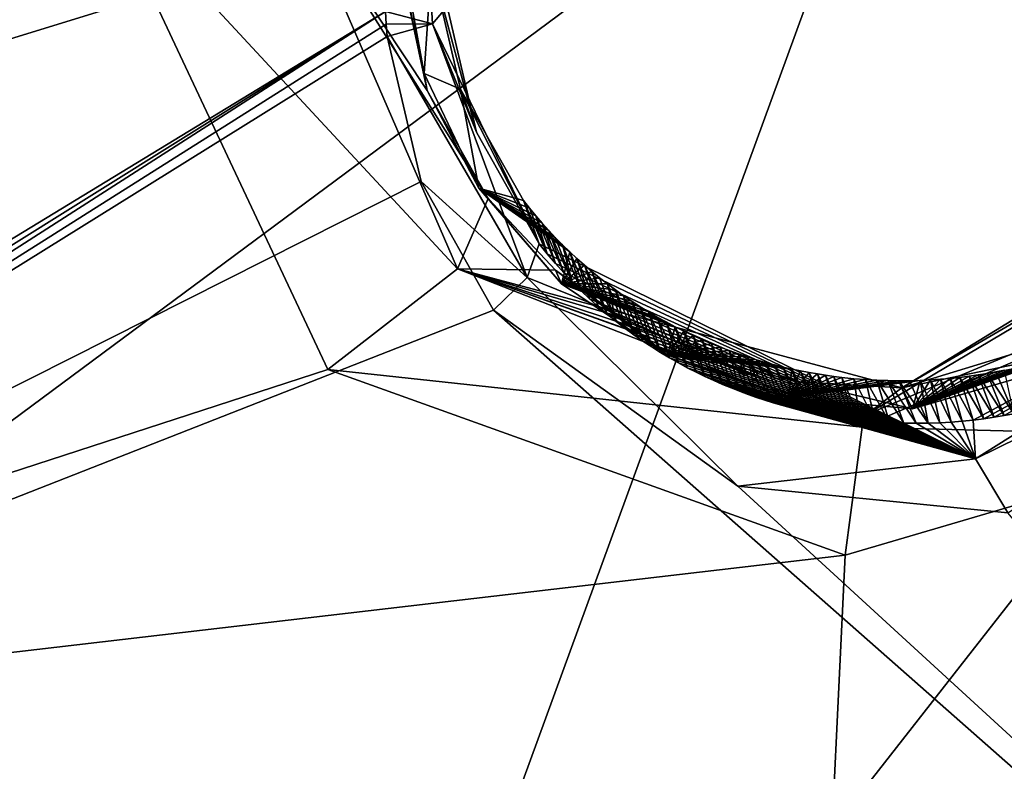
# Model space of a CAD drawing. Header units: millimetres. Extents: x -147 to 294, y -82 to 275.
# Tile 360 of 609: x 252.67 to 256.61, y 183.65 to 186.66. Entities that reach past the tile are written whole.
import ezdxf

# ---------------------------------------------------------------- set-up
doc = ezdxf.new("R2010")
doc.units = ezdxf.units.MM
doc.header["$LTSCALE"] = 67.506716
for name, color, linetype in [('1949', 7, 'CONTINUOUS'), ('2826', 7, 'CONTINUOUS'), ('3057', 7, 'CONTINUOUS'), ('3608', 7, 'CONTINUOUS'), ('3612', 7, 'CONTINUOUS'), ('3613', 7, 'CONTINUOUS'), ('3614', 7, 'CONTINUOUS'), ('3617', 7, 'CONTINUOUS'), ('3618', 7, 'CONTINUOUS'), ('3619', 7, 'CONTINUOUS'), ('3620', 7, 'CONTINUOUS'), ('3625', 7, 'CONTINUOUS'), ('3626', 7, 'CONTINUOUS'), ('751', 7, 'CONTINUOUS'), ('754', 7, 'CONTINUOUS'), ('807', 7, 'CONTINUOUS')]:
    doc.layers.add(name, color=color, linetype=linetype)

msp = doc.modelspace()

# ---------------------------------------------------------------- linework, layer by layer
at = {"layer": '1949', "linetype": 'CONTINUOUS'}
for points in [[(245.7502, 188.3189, -20.0148), (252.9831, 187.4773, -21.6024), (246.2282, 186.0405, -20.7849), (245.7502, 188.3189, -20.0148)], [(246.2282, 186.0405, -20.7849), (252.9831, 187.4773, -21.6024), (247.9222, 185.5686, -21.2268), (246.2282, 186.0405, -20.7849)], [(247.9222, 185.5686, -21.2268), (252.9831, 187.4773, -21.6024), (249.0176, 184.2631, -21.8386), (247.9222, 185.5686, -21.2268)], [(249.0176, 184.2631, -21.8386), (252.9831, 187.4773, -21.6024), (249.1009, 184.0321, -21.9277), (249.0176, 184.2631, -21.8386)], [(249.1009, 184.0321, -21.9277), (252.9831, 187.4773, -21.6024), (249.1638, 183.794, -22.0155), (249.1009, 184.0321, -21.9277)], [(249.1638, 183.794, -22.0155), (252.9831, 187.4773, -21.6024), (249.1715, 183.7578, -22.0285), (249.1638, 183.794, -22.0155)], [(249.1715, 183.7578, -22.0285), (252.9831, 187.4773, -21.6024), (249.1787, 183.7214, -22.0415), (249.1715, 183.7578, -22.0285)], [(249.1787, 183.7214, -22.0415), (252.9831, 187.4773, -21.6024), (252.9802, 187.3451, -21.6434), (249.1787, 183.7214, -22.0415)], [(252.9833, 187.2128, -21.6857), (249.1787, 183.7214, -22.0415), (252.9802, 187.3451, -21.6434), (252.9833, 187.2128, -21.6857)], [(253.9011, 185.2579, -22.5014), (249.1787, 183.7214, -22.0415), (252.9833, 187.2128, -21.6857), (253.9011, 185.2579, -22.5014)], [(261.3815, 185.9253, -24.0055), (255.8713, 182.4011, -23.8876), (258.771, 186.208, -23.281), (261.3815, 185.9253, -24.0055)], [(258.771, 186.208, -23.281), (255.8713, 182.4011, -23.8876), (257.5805, 184.9874, -23.4077), (258.771, 186.208, -23.281)], [(255.8713, 182.4011, -23.8876), (261.3815, 185.9253, -24.0055), (262.0444, 183.2733, -25.0806), (255.8713, 182.4011, -23.8876)], [(255.9725, 184.5147, -23.1982), (249.1787, 183.7214, -22.0415), (253.9011, 185.2579, -22.5014), (255.9725, 184.5147, -23.1982)], [(257.5805, 184.9874, -23.4077), (255.8713, 182.4011, -23.8876), (255.9725, 184.5147, -23.1982), (257.5805, 184.9874, -23.4077)], [(255.8713, 182.4011, -23.8876), (249.1787, 183.7214, -22.0415), (255.9725, 184.5147, -23.1982), (255.8713, 182.4011, -23.8876)]]:
    msp.add_3dface(points, dxfattribs=at)
at = {"layer": '2826', "linetype": 'CONTINUOUS'}
for points in [[(254.1326, 186.6917, -19.6291), (245.9897, 187.6749, -17.8169), (248.6009, 183.3247, -19.6073), (254.1326, 186.6917, -19.6291)], [(248.6295, 183.2515, -19.6358), (254.1326, 186.6917, -19.6291), (248.6009, 183.3247, -19.6073), (248.6295, 183.2515, -19.6358)], [(248.6554, 183.1772, -19.6641), (254.1326, 186.6917, -19.6291), (248.6295, 183.2515, -19.6358), (248.6554, 183.1772, -19.6641)], [(254.1326, 186.6917, -19.6291), (248.6554, 183.1772, -19.6641), (254.1352, 186.6413, -19.6455), (254.1326, 186.6917, -19.6291)], [(254.1352, 186.6413, -19.6455), (248.6554, 183.1772, -19.6641), (254.1391, 186.591, -19.6622), (254.1352, 186.6413, -19.6455)], [(254.1391, 186.591, -19.6622), (248.6554, 183.1772, -19.6641), (254.2742, 186.0111, -19.8743), (254.1391, 186.591, -19.6622)], [(254.2742, 186.0111, -19.8743), (248.6554, 183.1772, -19.6641), (254.5645, 185.4962, -20.1), (254.2742, 186.0111, -19.8743)], [(248.6554, 183.1772, -19.6641), (259.9856, 180.7178, -22.9592), (254.5645, 185.4962, -20.1), (248.6554, 183.1772, -19.6641)], [(254.5645, 185.4962, -20.1), (259.9856, 180.7178, -22.9592), (255.5427, 184.7906, -20.5384), (254.5645, 185.4962, -20.1)], [(255.5427, 184.7906, -20.5384), (259.9856, 180.7178, -22.9592), (256.6232, 184.6845, -20.8118), (255.5427, 184.7906, -20.5384)]]:
    msp.add_3dface(points, dxfattribs=at)
at = {"layer": '3057', "linetype": 'CONTINUOUS'}
msp.add_3dface([(249.1787, 183.7214, -22.0415), (255.8713, 182.4011, -23.8876), (249.204, 183.5645, -22.0964), (249.1787, 183.7214, -22.0415)], dxfattribs=at)
at = {"layer": '3608', "linetype": 'CONTINUOUS'}
for points in [[(254.3142, 186.7333, -19.7357), (254.1326, 186.6917, -19.6291), (254.3203, 186.6418, -19.7662), (254.3142, 186.7333, -19.7357)], [(254.3785, 186.7121, -19.9611), (254.3142, 186.7333, -19.7357), (254.3203, 186.6418, -19.7662), (254.3785, 186.7121, -19.9611)], [(254.1326, 186.6917, -19.6291), (254.1352, 186.6413, -19.6455), (254.3203, 186.6418, -19.7662), (254.1326, 186.6917, -19.6291)], [(254.1352, 186.6413, -19.6455), (254.1391, 186.591, -19.6622), (254.3203, 186.6418, -19.7662), (254.1352, 186.6413, -19.6455)]]:
    msp.add_3dface(points, dxfattribs=at)
at = {"layer": '3612', "linetype": 'CONTINUOUS'}
for points in [[(256.4941, 184.9002, -20.8085), (258.2027, 185.975, -20.856), (256.4845, 185.0559, -21.0045), (256.4941, 184.9002, -20.8085)], [(256.4845, 185.0559, -21.0045), (258.2027, 185.975, -20.856), (256.527, 185.0611, -21.013), (256.4845, 185.0559, -21.0045)], [(258.4107, 185.8444, -20.8377), (258.2027, 185.975, -20.856), (256.4941, 184.9002, -20.8085), (258.4107, 185.8444, -20.8377)], [(256.527, 185.0611, -21.013), (258.2027, 185.975, -20.856), (256.5684, 185.067, -21.021), (256.527, 185.0611, -21.013)], [(256.5684, 185.067, -21.021), (258.2027, 185.975, -20.856), (256.6088, 185.0735, -21.0285), (256.5684, 185.067, -21.021)], [(256.6088, 185.0735, -21.0285), (258.2027, 185.975, -20.856), (256.6482, 185.0807, -21.0356), (256.6088, 185.0735, -21.0285)], [(256.6232, 184.6845, -20.8118), (258.4107, 185.8444, -20.8377), (256.4941, 184.9002, -20.8085), (256.6232, 184.6845, -20.8118)], [(254.6996, 185.627, -20.1553), (256.4941, 184.9002, -20.8085), (254.7472, 185.762, -20.3583), (254.6996, 185.627, -20.1553)], [(254.7472, 185.762, -20.3583), (256.4941, 184.9002, -20.8085), (254.7795, 185.7214, -20.3792), (254.7472, 185.762, -20.3583)], [(254.7795, 185.7214, -20.3792), (256.4941, 184.9002, -20.8085), (254.8124, 185.6824, -20.3998), (254.7795, 185.7214, -20.3792)], [(254.8124, 185.6824, -20.3998), (256.4941, 184.9002, -20.8085), (254.8459, 185.6449, -20.4199), (254.8124, 185.6824, -20.3998)], [(254.8459, 185.6449, -20.4199), (256.4941, 184.9002, -20.8085), (254.8799, 185.609, -20.4398), (254.8459, 185.6449, -20.4199)], [(254.5645, 185.4962, -20.1), (255.5427, 184.7906, -20.5384), (254.6996, 185.627, -20.1553), (254.5645, 185.4962, -20.1)], [(254.6996, 185.627, -20.1553), (255.5427, 184.7906, -20.5384), (256.4941, 184.9002, -20.8085), (254.6996, 185.627, -20.1553)], [(254.8799, 185.609, -20.4398), (256.4941, 184.9002, -20.8085), (254.9143, 185.5745, -20.4592), (254.8799, 185.609, -20.4398)], [(254.9143, 185.5745, -20.4592), (256.4941, 184.9002, -20.8085), (254.9491, 185.5414, -20.4783), (254.9143, 185.5745, -20.4592)], [(254.9491, 185.5414, -20.4783), (256.4941, 184.9002, -20.8085), (254.9842, 185.5098, -20.4969), (254.9491, 185.5414, -20.4783)], [(254.9842, 185.5098, -20.4969), (256.4941, 184.9002, -20.8085), (255.0194, 185.4796, -20.5152), (254.9842, 185.5098, -20.4969)], [(255.0194, 185.4796, -20.5152), (256.4941, 184.9002, -20.8085), (255.0549, 185.4508, -20.5331), (255.0194, 185.4796, -20.5152)], [(255.0549, 185.4508, -20.5331), (256.4941, 184.9002, -20.8085), (255.0905, 185.4233, -20.5505), (255.0549, 185.4508, -20.5331)], [(255.0905, 185.4233, -20.5505), (256.4941, 184.9002, -20.8085), (255.1262, 185.3971, -20.5676), (255.0905, 185.4233, -20.5505)], [(255.1262, 185.3971, -20.5676), (256.4941, 184.9002, -20.8085), (255.1619, 185.3722, -20.5843), (255.1262, 185.3971, -20.5676)], [(255.1619, 185.3722, -20.5843), (256.4941, 184.9002, -20.8085), (255.1977, 185.3485, -20.6006), (255.1619, 185.3722, -20.5843)], [(255.1977, 185.3485, -20.6006), (256.4941, 184.9002, -20.8085), (255.2335, 185.3259, -20.6165), (255.1977, 185.3485, -20.6006)], [(255.2335, 185.3259, -20.6165), (256.4941, 184.9002, -20.8085), (255.2692, 185.3046, -20.632), (255.2335, 185.3259, -20.6165)], [(255.2692, 185.3046, -20.632), (256.4941, 184.9002, -20.8085), (255.3048, 185.2844, -20.6471), (255.2692, 185.3046, -20.632)], [(255.3048, 185.2844, -20.6471), (256.4941, 184.9002, -20.8085), (255.3402, 185.2653, -20.6618), (255.3048, 185.2844, -20.6471)], [(255.3402, 185.2653, -20.6618), (256.4941, 184.9002, -20.8085), (255.3755, 185.2472, -20.6761), (255.3402, 185.2653, -20.6618)], [(255.3755, 185.2472, -20.6761), (256.4941, 184.9002, -20.8085), (255.4107, 185.2301, -20.6901), (255.3755, 185.2472, -20.6761)], [(255.4107, 185.2301, -20.6901), (256.4941, 184.9002, -20.8085), (255.4458, 185.2139, -20.7038), (255.4107, 185.2301, -20.6901)], [(255.4458, 185.2139, -20.7038), (256.4941, 184.9002, -20.8085), (255.4806, 185.1987, -20.7171), (255.4458, 185.2139, -20.7038)], [(255.4806, 185.1987, -20.7171), (256.4941, 184.9002, -20.8085), (255.5152, 185.1844, -20.73), (255.4806, 185.1987, -20.7171)], [(255.5152, 185.1844, -20.73), (256.4941, 184.9002, -20.8085), (255.5495, 185.171, -20.7426), (255.5152, 185.1844, -20.73)], [(255.5495, 185.171, -20.7426), (256.4941, 184.9002, -20.8085), (255.5836, 185.1584, -20.7549), (255.5495, 185.171, -20.7426)], [(255.5836, 185.1584, -20.7549), (256.4941, 184.9002, -20.8085), (255.6174, 185.1466, -20.7669), (255.5836, 185.1584, -20.7549)], [(255.6174, 185.1466, -20.7669), (256.4941, 184.9002, -20.8085), (255.6511, 185.1355, -20.7785), (255.6174, 185.1466, -20.7669)], [(255.6511, 185.1355, -20.7785), (256.4941, 184.9002, -20.8085), (255.6845, 185.1252, -20.7899), (255.6511, 185.1355, -20.7785)], [(255.6845, 185.1252, -20.7899), (256.4941, 184.9002, -20.8085), (255.7176, 185.1157, -20.801), (255.6845, 185.1252, -20.7899)], [(255.7176, 185.1157, -20.801), (256.4941, 184.9002, -20.8085), (255.7504, 185.1068, -20.8117), (255.7176, 185.1157, -20.801)], [(255.7504, 185.1068, -20.8117), (256.4941, 184.9002, -20.8085), (255.7829, 185.0987, -20.8222), (255.7504, 185.1068, -20.8117)], [(255.7829, 185.0987, -20.8222), (256.4941, 184.9002, -20.8085), (255.8151, 185.0911, -20.8324), (255.7829, 185.0987, -20.8222)], [(255.8151, 185.0911, -20.8324), (256.4941, 184.9002, -20.8085), (255.847, 185.0843, -20.8423), (255.8151, 185.0911, -20.8324)], [(255.847, 185.0843, -20.8423), (256.4941, 184.9002, -20.8085), (255.8788, 185.078, -20.8519), (255.847, 185.0843, -20.8423)], [(255.8788, 185.078, -20.8519), (256.4941, 184.9002, -20.8085), (255.9102, 185.0723, -20.8613), (255.8788, 185.078, -20.8519)], [(255.9102, 185.0723, -20.8613), (256.4941, 184.9002, -20.8085), (255.9413, 185.0672, -20.8705), (255.9102, 185.0723, -20.8613)], [(255.9413, 185.0672, -20.8705), (256.4941, 184.9002, -20.8085), (255.9721, 185.0626, -20.8794), (255.9413, 185.0672, -20.8705)], [(255.9721, 185.0626, -20.8794), (256.4941, 184.9002, -20.8085), (256.0026, 185.0586, -20.888), (255.9721, 185.0626, -20.8794)], [(256.0026, 185.0586, -20.888), (256.4941, 184.9002, -20.8085), (256.0328, 185.055, -20.8964), (256.0026, 185.0586, -20.888)], [(256.0328, 185.055, -20.8964), (256.4941, 184.9002, -20.8085), (256.0923, 185.0494, -20.9125), (256.0328, 185.055, -20.8964)], [(256.0923, 185.0494, -20.9125), (256.4941, 184.9002, -20.8085), (256.1504, 185.0457, -20.9277), (256.0923, 185.0494, -20.9125)], [(256.1504, 185.0457, -20.9277), (256.4941, 184.9002, -20.8085), (256.2072, 185.0436, -20.942), (256.1504, 185.0457, -20.9277)], [(256.2072, 185.0436, -20.942), (256.4941, 184.9002, -20.8085), (256.2561, 185.0431, -20.9539), (256.2072, 185.0436, -20.942)], [(256.2561, 185.0431, -20.9539), (256.4941, 184.9002, -20.8085), (256.304, 185.0437, -20.9652), (256.2561, 185.0431, -20.9539)], [(256.304, 185.0437, -20.9652), (256.4941, 184.9002, -20.8085), (256.3507, 185.0453, -20.9759), (256.304, 185.0437, -20.9652)], [(256.3507, 185.0453, -20.9759), (256.4941, 184.9002, -20.8085), (256.3964, 185.048, -20.9859), (256.3507, 185.0453, -20.9759)], [(256.3964, 185.048, -20.9859), (256.4941, 184.9002, -20.8085), (256.441, 185.0515, -20.9955), (256.3964, 185.048, -20.9859)], [(256.441, 185.0515, -20.9955), (256.4941, 184.9002, -20.8085), (256.4845, 185.0559, -21.0045), (256.441, 185.0515, -20.9955)], [(255.5427, 184.7906, -20.5384), (256.6232, 184.6845, -20.8118), (256.4941, 184.9002, -20.8085), (255.5427, 184.7906, -20.5384)]]:
    msp.add_3dface(points, dxfattribs=at)
at = {"layer": '3613', "linetype": 'CONTINUOUS'}
for points in [[(254.3785, 186.7121, -19.9611), (254.3203, 186.6418, -19.7662), (254.4961, 186.2087, -20.153), (254.3785, 186.7121, -19.9611)], [(254.3203, 186.6418, -19.7662), (254.1391, 186.591, -19.6622), (254.6996, 185.627, -20.1553), (254.3203, 186.6418, -19.7662)], [(254.3203, 186.6418, -19.7662), (254.6996, 185.627, -20.1553), (254.7472, 185.762, -20.3583), (254.3203, 186.6418, -19.7662)], [(254.3203, 186.6418, -19.7662), (254.7472, 185.762, -20.3583), (254.4961, 186.2087, -20.153), (254.3203, 186.6418, -19.7662)], [(254.1391, 186.591, -19.6622), (254.2742, 186.0111, -19.8743), (254.6996, 185.627, -20.1553), (254.1391, 186.591, -19.6622)], [(254.2742, 186.0111, -19.8743), (254.5645, 185.4962, -20.1), (254.6996, 185.627, -20.1553), (254.2742, 186.0111, -19.8743)]]:
    msp.add_3dface(points, dxfattribs=at)
at = {"layer": '3614', "linetype": 'CONTINUOUS'}
for points in [[(254.3785, 186.7121, -19.9611), (254.4961, 186.2087, -20.153), (254.3161, 186.8832, -20.676), (254.3785, 186.7121, -19.9611)], [(254.3161, 186.8832, -20.676), (254.4961, 186.2087, -20.153), (254.4328, 186.3809, -20.8601), (254.3161, 186.8832, -20.676)], [(254.4961, 186.2087, -20.153), (254.7472, 185.762, -20.3583), (254.4328, 186.3809, -20.8601), (254.4961, 186.2087, -20.153)], [(254.4328, 186.3809, -20.8601), (254.7472, 185.762, -20.3583), (254.6838, 185.9354, -21.0559), (254.4328, 186.3809, -20.8601)]]:
    msp.add_3dface(points, dxfattribs=at)
at = {"layer": '3617', "linetype": 'CONTINUOUS'}
for points in [[(254.7472, 185.762, -20.3583), (254.7795, 185.7214, -20.3792), (254.6838, 185.9354, -21.0559), (254.7472, 185.762, -20.3583)], [(254.6838, 185.9354, -21.0559), (254.7795, 185.7214, -20.3792), (254.7083, 185.9043, -21.0711), (254.6838, 185.9354, -21.0559)], [(254.7083, 185.9043, -21.0711), (254.7795, 185.7214, -20.3792), (254.7335, 185.8737, -21.0863), (254.7083, 185.9043, -21.0711)], [(254.7795, 185.7214, -20.3792), (254.8124, 185.6824, -20.3998), (254.7335, 185.8737, -21.0863), (254.7795, 185.7214, -20.3792)], [(254.7335, 185.8737, -21.0863), (254.8124, 185.6824, -20.3998), (254.7594, 185.8437, -21.1015), (254.7335, 185.8737, -21.0863)], [(254.8124, 185.6824, -20.3998), (254.8459, 185.6449, -20.4199), (254.7594, 185.8437, -21.1015), (254.8124, 185.6824, -20.3998)], [(254.7594, 185.8437, -21.1015), (254.8459, 185.6449, -20.4199), (254.786, 185.8143, -21.1166), (254.7594, 185.8437, -21.1015)], [(254.8459, 185.6449, -20.4199), (254.8799, 185.609, -20.4398), (254.786, 185.8143, -21.1166), (254.8459, 185.6449, -20.4199)], [(254.786, 185.8143, -21.1166), (254.8799, 185.609, -20.4398), (254.8131, 185.7854, -21.1317), (254.786, 185.8143, -21.1166)], [(254.8131, 185.7854, -21.1317), (254.8799, 185.609, -20.4398), (254.8409, 185.7571, -21.1468), (254.8131, 185.7854, -21.1317)], [(254.8799, 185.609, -20.4398), (254.9143, 185.5745, -20.4592), (254.8409, 185.7571, -21.1468), (254.8799, 185.609, -20.4398)], [(254.8409, 185.7571, -21.1468), (254.9143, 185.5745, -20.4592), (254.8694, 185.7295, -21.1618), (254.8409, 185.7571, -21.1468)], [(254.9143, 185.5745, -20.4592), (254.9491, 185.5414, -20.4783), (254.8694, 185.7295, -21.1618), (254.9143, 185.5745, -20.4592)], [(254.8694, 185.7295, -21.1618), (254.9491, 185.5414, -20.4783), (254.8984, 185.7025, -21.1767), (254.8694, 185.7295, -21.1618)], [(254.9491, 185.5414, -20.4783), (254.9842, 185.5098, -20.4969), (254.8984, 185.7025, -21.1767), (254.9491, 185.5414, -20.4783)], [(254.8984, 185.7025, -21.1767), (254.9842, 185.5098, -20.4969), (254.928, 185.676, -21.1916), (254.8984, 185.7025, -21.1767)], [(254.9842, 185.5098, -20.4969), (255.0194, 185.4796, -20.5152), (254.928, 185.676, -21.1916), (254.9842, 185.5098, -20.4969)], [(254.928, 185.676, -21.1916), (255.0194, 185.4796, -20.5152), (254.9583, 185.6503, -21.2064), (254.928, 185.676, -21.1916)], [(255.0194, 185.4796, -20.5152), (255.0549, 185.4508, -20.5331), (254.9583, 185.6503, -21.2064), (255.0194, 185.4796, -20.5152)], [(254.9583, 185.6503, -21.2064), (255.0549, 185.4508, -20.5331), (254.9891, 185.6252, -21.2211), (254.9583, 185.6503, -21.2064)], [(254.9891, 185.6252, -21.2211), (255.0549, 185.4508, -20.5331), (255.0204, 185.6007, -21.2358), (254.9891, 185.6252, -21.2211)], [(255.0549, 185.4508, -20.5331), (255.0905, 185.4233, -20.5505), (255.0204, 185.6007, -21.2358), (255.0549, 185.4508, -20.5331)], [(255.0204, 185.6007, -21.2358), (255.0905, 185.4233, -20.5505), (255.0523, 185.5769, -21.2504), (255.0204, 185.6007, -21.2358)], [(255.0905, 185.4233, -20.5505), (255.1262, 185.3971, -20.5676), (255.0523, 185.5769, -21.2504), (255.0905, 185.4233, -20.5505)], [(255.0523, 185.5769, -21.2504), (255.1262, 185.3971, -20.5676), (255.0848, 185.5538, -21.2648), (255.0523, 185.5769, -21.2504)], [(255.1262, 185.3971, -20.5676), (255.1619, 185.3722, -20.5843), (255.0848, 185.5538, -21.2648), (255.1262, 185.3971, -20.5676)], [(255.0848, 185.5538, -21.2648), (255.1619, 185.3722, -20.5843), (255.1177, 185.5314, -21.2792), (255.0848, 185.5538, -21.2648)], [(255.1619, 185.3722, -20.5843), (255.1977, 185.3485, -20.6006), (255.1177, 185.5314, -21.2792), (255.1619, 185.3722, -20.5843)], [(255.1177, 185.5314, -21.2792), (255.1977, 185.3485, -20.6006), (255.1512, 185.5097, -21.2935), (255.1177, 185.5314, -21.2792)], [(255.1977, 185.3485, -20.6006), (255.2335, 185.3259, -20.6165), (255.1512, 185.5097, -21.2935), (255.1977, 185.3485, -20.6006)], [(255.1512, 185.5097, -21.2935), (255.2335, 185.3259, -20.6165), (255.1853, 185.4886, -21.3077), (255.1512, 185.5097, -21.2935)], [(255.2335, 185.3259, -20.6165), (255.2692, 185.3046, -20.632), (255.1853, 185.4886, -21.3077), (255.2335, 185.3259, -20.6165)], [(255.1853, 185.4886, -21.3077), (255.2692, 185.3046, -20.632), (255.22, 185.4682, -21.3218), (255.1853, 185.4886, -21.3077)], [(255.2692, 185.3046, -20.632), (255.3048, 185.2844, -20.6471), (255.22, 185.4682, -21.3218), (255.2692, 185.3046, -20.632)], [(255.22, 185.4682, -21.3218), (255.3048, 185.2844, -20.6471), (255.2553, 185.4485, -21.3358), (255.22, 185.4682, -21.3218)], [(255.3048, 185.2844, -20.6471), (255.3402, 185.2653, -20.6618), (255.2553, 185.4485, -21.3358), (255.3048, 185.2844, -20.6471)], [(255.2553, 185.4485, -21.3358), (255.3402, 185.2653, -20.6618), (255.291, 185.4295, -21.3497), (255.2553, 185.4485, -21.3358)], [(255.3402, 185.2653, -20.6618), (255.3755, 185.2472, -20.6761), (255.291, 185.4295, -21.3497), (255.3402, 185.2653, -20.6618)], [(255.291, 185.4295, -21.3497), (255.3755, 185.2472, -20.6761), (255.327, 185.4114, -21.3634), (255.291, 185.4295, -21.3497)], [(255.3755, 185.2472, -20.6761), (255.4107, 185.2301, -20.6901), (255.327, 185.4114, -21.3634), (255.3755, 185.2472, -20.6761)], [(255.327, 185.4114, -21.3634), (255.4107, 185.2301, -20.6901), (255.3632, 185.3941, -21.3769), (255.327, 185.4114, -21.3634)], [(255.4107, 185.2301, -20.6901), (255.4458, 185.2139, -20.7038), (255.3632, 185.3941, -21.3769), (255.4107, 185.2301, -20.6901)], [(255.3632, 185.3941, -21.3769), (255.4458, 185.2139, -20.7038), (255.3995, 185.3777, -21.3901), (255.3632, 185.3941, -21.3769)], [(255.4458, 185.2139, -20.7038), (255.4806, 185.1987, -20.7171), (255.3995, 185.3777, -21.3901), (255.4458, 185.2139, -20.7038)], [(255.3995, 185.3777, -21.3901), (255.4806, 185.1987, -20.7171), (255.4357, 185.3623, -21.403), (255.3995, 185.3777, -21.3901)], [(255.4806, 185.1987, -20.7171), (255.5152, 185.1844, -20.73), (255.4357, 185.3623, -21.403), (255.4806, 185.1987, -20.7171)], [(255.4357, 185.3623, -21.403), (255.5152, 185.1844, -20.73), (255.4719, 185.3476, -21.4157), (255.4357, 185.3623, -21.403)], [(255.5152, 185.1844, -20.73), (255.5495, 185.171, -20.7426), (255.4719, 185.3476, -21.4157), (255.5152, 185.1844, -20.73)], [(255.4719, 185.3476, -21.4157), (255.5495, 185.171, -20.7426), (255.5083, 185.3338, -21.4281), (255.4719, 185.3476, -21.4157)], [(255.5495, 185.171, -20.7426), (255.5836, 185.1584, -20.7549), (255.5083, 185.3338, -21.4281), (255.5495, 185.171, -20.7426)], [(255.5083, 185.3338, -21.4281), (255.5836, 185.1584, -20.7549), (255.5448, 185.3208, -21.4404), (255.5083, 185.3338, -21.4281)], [(255.5836, 185.1584, -20.7549), (255.6174, 185.1466, -20.7669), (255.5448, 185.3208, -21.4404), (255.5836, 185.1584, -20.7549)], [(255.5448, 185.3208, -21.4404), (255.6174, 185.1466, -20.7669), (255.5813, 185.3085, -21.4523), (255.5448, 185.3208, -21.4404)], [(255.6174, 185.1466, -20.7669), (255.6511, 185.1355, -20.7785), (255.5813, 185.3085, -21.4523), (255.6174, 185.1466, -20.7669)], [(255.6511, 185.1355, -20.7785), (255.6845, 185.1252, -20.7899), (255.5813, 185.3085, -21.4523), (255.6511, 185.1355, -20.7785)], [(255.5813, 185.3085, -21.4523), (255.6845, 185.1252, -20.7899), (255.6176, 185.2972, -21.464), (255.5813, 185.3085, -21.4523)], [(255.6845, 185.1252, -20.7899), (255.7176, 185.1157, -20.801), (255.6176, 185.2972, -21.464), (255.6845, 185.1252, -20.7899)], [(255.6176, 185.2972, -21.464), (255.7176, 185.1157, -20.801), (255.6537, 185.2866, -21.4753), (255.6176, 185.2972, -21.464)], [(255.7176, 185.1157, -20.801), (255.7504, 185.1068, -20.8117), (255.6537, 185.2866, -21.4753), (255.7176, 185.1157, -20.801)], [(255.6537, 185.2866, -21.4753), (255.7504, 185.1068, -20.8117), (255.6894, 185.2769, -21.4863), (255.6537, 185.2866, -21.4753)], [(255.7504, 185.1068, -20.8117), (255.7829, 185.0987, -20.8222), (255.6894, 185.2769, -21.4863), (255.7504, 185.1068, -20.8117)], [(255.6894, 185.2769, -21.4863), (255.7829, 185.0987, -20.8222), (255.7247, 185.2681, -21.4969), (255.6894, 185.2769, -21.4863)], [(255.7829, 185.0987, -20.8222), (255.8151, 185.0911, -20.8324), (255.7247, 185.2681, -21.4969), (255.7829, 185.0987, -20.8222)], [(255.7247, 185.2681, -21.4969), (255.8151, 185.0911, -20.8324), (255.7594, 185.26, -21.5072), (255.7247, 185.2681, -21.4969)], [(255.8151, 185.0911, -20.8324), (255.847, 185.0843, -20.8423), (255.7594, 185.26, -21.5072), (255.8151, 185.0911, -20.8324)], [(255.7594, 185.26, -21.5072), (255.847, 185.0843, -20.8423), (255.7937, 185.2527, -21.5171), (255.7594, 185.26, -21.5072)], [(255.847, 185.0843, -20.8423), (255.8788, 185.078, -20.8519), (255.7937, 185.2527, -21.5171), (255.847, 185.0843, -20.8423)], [(255.7937, 185.2527, -21.5171), (255.8788, 185.078, -20.8519), (255.8276, 185.2462, -21.5267), (255.7937, 185.2527, -21.5171)], [(255.8788, 185.078, -20.8519), (255.9102, 185.0723, -20.8613), (255.8276, 185.2462, -21.5267), (255.8788, 185.078, -20.8519)], [(255.8276, 185.2462, -21.5267), (255.9102, 185.0723, -20.8613), (255.8611, 185.2403, -21.536), (255.8276, 185.2462, -21.5267)], [(255.9102, 185.0723, -20.8613), (255.9413, 185.0672, -20.8705), (255.8611, 185.2403, -21.536), (255.9102, 185.0723, -20.8613)], [(255.8611, 185.2403, -21.536), (255.9413, 185.0672, -20.8705), (255.8941, 185.2351, -21.545), (255.8611, 185.2403, -21.536)], [(255.9413, 185.0672, -20.8705), (255.9721, 185.0626, -20.8794), (255.8941, 185.2351, -21.545), (255.9413, 185.0672, -20.8705)], [(255.8941, 185.2351, -21.545), (255.9721, 185.0626, -20.8794), (255.9268, 185.2304, -21.5537), (255.8941, 185.2351, -21.545)], [(256.4685, 185.2314, -21.6737), (256.5684, 185.067, -21.021), (256.5052, 185.2366, -21.6802), (256.4685, 185.2314, -21.6737)], [(256.5052, 185.2366, -21.6802), (256.6088, 185.0735, -21.0285), (256.5409, 185.2424, -21.6863), (256.5052, 185.2366, -21.6802)], [(256.5684, 185.067, -21.021), (256.6088, 185.0735, -21.0285), (256.5052, 185.2366, -21.6802), (256.5684, 185.067, -21.021)], [(256.5409, 185.2424, -21.6863), (256.6482, 185.0807, -21.0356), (256.5758, 185.2486, -21.692), (256.5409, 185.2424, -21.6863)], [(256.6088, 185.0735, -21.0285), (256.6482, 185.0807, -21.0356), (256.5409, 185.2424, -21.6863), (256.6088, 185.0735, -21.0285)], [(256.5758, 185.2486, -21.692), (256.6482, 185.0807, -21.0356), (256.61, 185.2553, -21.6975), (256.5758, 185.2486, -21.692)], [(255.9721, 185.0626, -20.8794), (256.0026, 185.0586, -20.888), (255.9268, 185.2304, -21.5537), (255.9721, 185.0626, -20.8794)], [(255.9268, 185.2304, -21.5537), (256.0026, 185.0586, -20.888), (255.9591, 185.2264, -21.5621), (255.9268, 185.2304, -21.5537)], [(256.0026, 185.0586, -20.888), (256.0328, 185.055, -20.8964), (255.9591, 185.2264, -21.5621), (256.0026, 185.0586, -20.888)], [(255.9591, 185.2264, -21.5621), (256.0328, 185.055, -20.8964), (256.0068, 185.2215, -21.5743), (255.9591, 185.2264, -21.5621)], [(256.0328, 185.055, -20.8964), (256.0923, 185.0494, -20.9125), (256.0068, 185.2215, -21.5743), (256.0328, 185.055, -20.8964)], [(256.0068, 185.2215, -21.5743), (256.0923, 185.0494, -20.9125), (256.0534, 185.2177, -21.5858), (256.0068, 185.2215, -21.5743)], [(256.0923, 185.0494, -20.9125), (256.1504, 185.0457, -20.9277), (256.0534, 185.2177, -21.5858), (256.0923, 185.0494, -20.9125)], [(256.0534, 185.2177, -21.5858), (256.1504, 185.0457, -20.9277), (256.099, 185.2151, -21.5968), (256.0534, 185.2177, -21.5858)], [(256.1504, 185.0457, -20.9277), (256.2072, 185.0436, -20.942), (256.099, 185.2151, -21.5968), (256.1504, 185.0457, -20.9277)], [(256.099, 185.2151, -21.5968), (256.2072, 185.0436, -20.942), (256.1437, 185.2136, -21.6072), (256.099, 185.2151, -21.5968)], [(256.2072, 185.0436, -20.942), (256.2561, 185.0431, -20.9539), (256.1437, 185.2136, -21.6072), (256.2072, 185.0436, -20.942)], [(256.1437, 185.2136, -21.6072), (256.2561, 185.0431, -20.9539), (256.1874, 185.213, -21.6171), (256.1437, 185.2136, -21.6072)], [(256.1874, 185.213, -21.6171), (256.304, 185.0437, -20.9652), (256.2303, 185.2133, -21.6265), (256.1874, 185.213, -21.6171)], [(256.2561, 185.0431, -20.9539), (256.304, 185.0437, -20.9652), (256.1874, 185.213, -21.6171), (256.2561, 185.0431, -20.9539)], [(256.2303, 185.2133, -21.6265), (256.304, 185.0437, -20.9652), (256.2723, 185.2145, -21.6355), (256.2303, 185.2133, -21.6265)], [(256.2723, 185.2145, -21.6355), (256.3507, 185.0453, -20.9759), (256.3134, 185.2165, -21.644), (256.2723, 185.2145, -21.6355)], [(256.304, 185.0437, -20.9652), (256.3507, 185.0453, -20.9759), (256.2723, 185.2145, -21.6355), (256.304, 185.0437, -20.9652)], [(256.3134, 185.2165, -21.644), (256.3964, 185.048, -20.9859), (256.3534, 185.2192, -21.652), (256.3134, 185.2165, -21.644)], [(256.3507, 185.0453, -20.9759), (256.3964, 185.048, -20.9859), (256.3134, 185.2165, -21.644), (256.3507, 185.0453, -20.9759)], [(256.3534, 185.2192, -21.652), (256.441, 185.0515, -20.9955), (256.3926, 185.2226, -21.6596), (256.3534, 185.2192, -21.652)], [(256.3964, 185.048, -20.9859), (256.441, 185.0515, -20.9955), (256.3534, 185.2192, -21.652), (256.3964, 185.048, -20.9859)], [(256.3926, 185.2226, -21.6596), (256.4845, 185.0559, -21.0045), (256.431, 185.2267, -21.6668), (256.3926, 185.2226, -21.6596)], [(256.441, 185.0515, -20.9955), (256.4845, 185.0559, -21.0045), (256.3926, 185.2226, -21.6596), (256.441, 185.0515, -20.9955)], [(256.431, 185.2267, -21.6668), (256.527, 185.0611, -21.013), (256.4685, 185.2314, -21.6737), (256.431, 185.2267, -21.6668)], [(256.4845, 185.0559, -21.0045), (256.527, 185.0611, -21.013), (256.431, 185.2267, -21.6668), (256.4845, 185.0559, -21.0045)], [(256.527, 185.0611, -21.013), (256.5684, 185.067, -21.021), (256.4685, 185.2314, -21.6737), (256.527, 185.0611, -21.013)]]:
    msp.add_3dface(points, dxfattribs=at)
at = {"layer": '3618', "linetype": 'CONTINUOUS'}
for points in [[(254.1953, 186.9468, -20.6306), (254.3161, 186.8832, -20.676), (254.2861, 186.4431, -20.8094), (254.1953, 186.9468, -20.6306)], [(254.3161, 186.8832, -20.676), (254.4328, 186.3809, -20.8601), (254.2861, 186.4431, -20.8094), (254.3161, 186.8832, -20.676)], [(254.2861, 186.4431, -20.8094), (254.4328, 186.3809, -20.8601), (254.5056, 185.9844, -21.0023), (254.2861, 186.4431, -20.8094)], [(254.4328, 186.3809, -20.8601), (254.6838, 185.9354, -21.0559), (254.5056, 185.9844, -21.0023), (254.4328, 186.3809, -20.8601)], [(254.6838, 185.9354, -21.0559), (254.7083, 185.9043, -21.0711), (254.5056, 185.9844, -21.0023), (254.6838, 185.9354, -21.0559)], [(254.7083, 185.9043, -21.0711), (254.7335, 185.8737, -21.0863), (254.5056, 185.9844, -21.0023), (254.7083, 185.9043, -21.0711)], [(254.7335, 185.8737, -21.0863), (254.7594, 185.8437, -21.1015), (254.5056, 185.9844, -21.0023), (254.7335, 185.8737, -21.0863)], [(254.7594, 185.8437, -21.1015), (254.786, 185.8143, -21.1166), (254.5056, 185.9844, -21.0023), (254.7594, 185.8437, -21.1015)], [(254.786, 185.8143, -21.1166), (254.8131, 185.7854, -21.1317), (254.5056, 185.9844, -21.0023), (254.786, 185.8143, -21.1166)], [(254.8131, 185.7854, -21.1317), (254.8409, 185.7571, -21.1468), (254.5056, 185.9844, -21.0023), (254.8131, 185.7854, -21.1317)], [(254.8409, 185.7571, -21.1468), (254.8694, 185.7295, -21.1618), (254.5056, 185.9844, -21.0023), (254.8409, 185.7571, -21.1468)], [(254.5056, 185.9844, -21.0023), (254.8694, 185.7295, -21.1618), (254.8371, 185.6007, -21.1964), (254.5056, 185.9844, -21.0023)], [(254.8694, 185.7295, -21.1618), (254.8984, 185.7025, -21.1767), (254.8371, 185.6007, -21.1964), (254.8694, 185.7295, -21.1618)], [(254.8984, 185.7025, -21.1767), (254.928, 185.676, -21.1916), (254.8371, 185.6007, -21.1964), (254.8984, 185.7025, -21.1767)], [(254.928, 185.676, -21.1916), (254.9583, 185.6503, -21.2064), (254.8371, 185.6007, -21.1964), (254.928, 185.676, -21.1916)], [(254.9583, 185.6503, -21.2064), (254.9891, 185.6252, -21.2211), (254.8371, 185.6007, -21.1964), (254.9583, 185.6503, -21.2064)], [(254.9891, 185.6252, -21.2211), (255.0204, 185.6007, -21.2358), (254.8371, 185.6007, -21.1964), (254.9891, 185.6252, -21.2211)], [(255.0204, 185.6007, -21.2358), (255.0523, 185.5769, -21.2504), (254.8371, 185.6007, -21.1964), (255.0204, 185.6007, -21.2358)], [(255.0523, 185.5769, -21.2504), (255.0848, 185.5538, -21.2648), (254.8371, 185.6007, -21.1964), (255.0523, 185.5769, -21.2504)], [(255.0848, 185.5538, -21.2648), (255.1177, 185.5314, -21.2792), (254.8371, 185.6007, -21.1964), (255.0848, 185.5538, -21.2648)], [(255.1177, 185.5314, -21.2792), (255.1512, 185.5097, -21.2935), (254.8371, 185.6007, -21.1964), (255.1177, 185.5314, -21.2792)], [(255.1512, 185.5097, -21.2935), (255.1853, 185.4886, -21.3077), (254.8371, 185.6007, -21.1964), (255.1512, 185.5097, -21.2935)], [(255.1853, 185.4886, -21.3077), (255.22, 185.4682, -21.3218), (254.8371, 185.6007, -21.1964), (255.1853, 185.4886, -21.3077)], [(255.22, 185.4682, -21.3218), (255.2553, 185.4485, -21.3358), (254.8371, 185.6007, -21.1964), (255.22, 185.4682, -21.3218)], [(255.2553, 185.4485, -21.3358), (255.291, 185.4295, -21.3497), (254.8371, 185.6007, -21.1964), (255.2553, 185.4485, -21.3358)], [(254.8371, 185.6007, -21.1964), (255.291, 185.4295, -21.3497), (255.2614, 185.3159, -21.3802), (254.8371, 185.6007, -21.1964)], [(255.291, 185.4295, -21.3497), (255.327, 185.4114, -21.3634), (255.2614, 185.3159, -21.3802), (255.291, 185.4295, -21.3497)], [(255.327, 185.4114, -21.3634), (255.3632, 185.3941, -21.3769), (255.2614, 185.3159, -21.3802), (255.327, 185.4114, -21.3634)], [(255.3632, 185.3941, -21.3769), (255.3995, 185.3777, -21.3901), (255.2614, 185.3159, -21.3802), (255.3632, 185.3941, -21.3769)], [(256.2417, 185.1013, -21.6657), (256.8832, 185.3304, -21.7343), (257.3354, 185.4201, -21.8072), (256.2417, 185.1013, -21.6657)], [(255.3995, 185.3777, -21.3901), (255.4357, 185.3623, -21.403), (255.2614, 185.3159, -21.3802), (255.3995, 185.3777, -21.3901)], [(255.4357, 185.3623, -21.403), (255.4719, 185.3476, -21.4157), (255.2614, 185.3159, -21.3802), (255.4357, 185.3623, -21.403)], [(255.4719, 185.3476, -21.4157), (255.5083, 185.3338, -21.4281), (255.2614, 185.3159, -21.3802), (255.4719, 185.3476, -21.4157)], [(255.5083, 185.3338, -21.4281), (255.5448, 185.3208, -21.4404), (255.2614, 185.3159, -21.3802), (255.5083, 185.3338, -21.4281)], [(255.5448, 185.3208, -21.4404), (255.5813, 185.3085, -21.4523), (255.2614, 185.3159, -21.3802), (255.5448, 185.3208, -21.4404)], [(255.5813, 185.3085, -21.4523), (255.6176, 185.2972, -21.464), (255.2614, 185.3159, -21.3802), (255.5813, 185.3085, -21.4523)], [(255.6176, 185.2972, -21.464), (255.6537, 185.2866, -21.4753), (255.2614, 185.3159, -21.3802), (255.6176, 185.2972, -21.464)], [(255.6537, 185.2866, -21.4753), (255.6894, 185.2769, -21.4863), (255.2614, 185.3159, -21.3802), (255.6537, 185.2866, -21.4753)], [(255.6894, 185.2769, -21.4863), (255.7247, 185.2681, -21.4969), (255.2614, 185.3159, -21.3802), (255.6894, 185.2769, -21.4863)], [(255.7247, 185.2681, -21.4969), (255.7594, 185.26, -21.5072), (255.2614, 185.3159, -21.3802), (255.7247, 185.2681, -21.4969)], [(255.2614, 185.3159, -21.3802), (255.7594, 185.26, -21.5072), (255.7459, 185.1456, -21.5415), (255.2614, 185.3159, -21.3802)], [(256.8275, 185.3119, -21.7278), (256.8832, 185.3304, -21.7343), (256.2417, 185.1013, -21.6657), (256.8275, 185.3119, -21.7278)], [(256.769, 185.2943, -21.7204), (256.8275, 185.3119, -21.7278), (256.2417, 185.1013, -21.6657), (256.769, 185.2943, -21.7204)], [(256.7387, 185.2859, -21.7164), (256.769, 185.2943, -21.7204), (256.2417, 185.1013, -21.6657), (256.7387, 185.2859, -21.7164)], [(256.7077, 185.2777, -21.7121), (256.7387, 185.2859, -21.7164), (256.2417, 185.1013, -21.6657), (256.7077, 185.2777, -21.7121)], [(256.6759, 185.2699, -21.7075), (256.7077, 185.2777, -21.7121), (256.2417, 185.1013, -21.6657), (256.6759, 185.2699, -21.7075)], [(255.7594, 185.26, -21.5072), (255.7937, 185.2527, -21.5171), (255.7459, 185.1456, -21.5415), (255.7594, 185.26, -21.5072)], [(255.7937, 185.2527, -21.5171), (255.8276, 185.2462, -21.5267), (255.7459, 185.1456, -21.5415), (255.7937, 185.2527, -21.5171)], [(255.8276, 185.2462, -21.5267), (255.8611, 185.2403, -21.536), (255.7459, 185.1456, -21.5415), (255.8276, 185.2462, -21.5267)], [(255.8611, 185.2403, -21.536), (255.8941, 185.2351, -21.545), (255.7459, 185.1456, -21.5415), (255.8611, 185.2403, -21.536)], [(255.8941, 185.2351, -21.545), (255.9268, 185.2304, -21.5537), (255.7459, 185.1456, -21.5415), (255.8941, 185.2351, -21.545)], [(256.6434, 185.2624, -21.7027), (256.6759, 185.2699, -21.7075), (256.2417, 185.1013, -21.6657), (256.6434, 185.2624, -21.7027)], [(256.61, 185.2553, -21.6975), (256.6434, 185.2624, -21.7027), (256.2417, 185.1013, -21.6657), (256.61, 185.2553, -21.6975)], [(256.5758, 185.2486, -21.692), (256.61, 185.2553, -21.6975), (256.2417, 185.1013, -21.6657), (256.5758, 185.2486, -21.692)], [(256.5409, 185.2424, -21.6863), (256.5758, 185.2486, -21.692), (256.2417, 185.1013, -21.6657), (256.5409, 185.2424, -21.6863)], [(256.5052, 185.2366, -21.6802), (256.5409, 185.2424, -21.6863), (256.2417, 185.1013, -21.6657), (256.5052, 185.2366, -21.6802)], [(256.4685, 185.2314, -21.6737), (256.5052, 185.2366, -21.6802), (256.2417, 185.1013, -21.6657), (256.4685, 185.2314, -21.6737)], [(255.9268, 185.2304, -21.5537), (255.9591, 185.2264, -21.5621), (255.7459, 185.1456, -21.5415), (255.9268, 185.2304, -21.5537)], [(255.9591, 185.2264, -21.5621), (256.0068, 185.2215, -21.5743), (255.7459, 185.1456, -21.5415), (255.9591, 185.2264, -21.5621)], [(256.0068, 185.2215, -21.5743), (256.0534, 185.2177, -21.5858), (255.7459, 185.1456, -21.5415), (256.0068, 185.2215, -21.5743)], [(256.0534, 185.2177, -21.5858), (256.099, 185.2151, -21.5968), (255.7459, 185.1456, -21.5415), (256.0534, 185.2177, -21.5858)], [(256.099, 185.2151, -21.5968), (256.1437, 185.2136, -21.6072), (255.7459, 185.1456, -21.5415), (256.099, 185.2151, -21.5968)], [(256.2303, 185.2133, -21.6265), (256.2723, 185.2145, -21.6355), (255.7459, 185.1456, -21.5415), (256.2303, 185.2133, -21.6265)], [(256.2723, 185.2145, -21.6355), (256.2417, 185.1013, -21.6657), (255.7459, 185.1456, -21.5415), (256.2723, 185.2145, -21.6355)], [(256.1437, 185.2136, -21.6072), (256.1874, 185.213, -21.6171), (255.7459, 185.1456, -21.5415), (256.1437, 185.2136, -21.6072)], [(256.1874, 185.213, -21.6171), (256.2303, 185.2133, -21.6265), (255.7459, 185.1456, -21.5415), (256.1874, 185.213, -21.6171)], [(256.431, 185.2267, -21.6668), (256.4685, 185.2314, -21.6737), (256.2417, 185.1013, -21.6657), (256.431, 185.2267, -21.6668)], [(256.3926, 185.2226, -21.6596), (256.431, 185.2267, -21.6668), (256.2417, 185.1013, -21.6657), (256.3926, 185.2226, -21.6596)], [(256.3534, 185.2192, -21.652), (256.3926, 185.2226, -21.6596), (256.2417, 185.1013, -21.6657), (256.3534, 185.2192, -21.652)], [(256.3134, 185.2165, -21.644), (256.3534, 185.2192, -21.652), (256.2417, 185.1013, -21.6657), (256.3134, 185.2165, -21.644)], [(256.2723, 185.2145, -21.6355), (256.3134, 185.2165, -21.644), (256.2417, 185.1013, -21.6657), (256.2723, 185.2145, -21.6355)]]:
    msp.add_3dface(points, dxfattribs=at)
at = {"layer": '3619', "linetype": 'CONTINUOUS'}
for points in [[(256.1995, 185.1855, -22.0663), (257.3354, 185.4201, -21.8072), (257.3091, 185.5244, -22.2547), (256.1995, 185.1855, -22.0663)], [(256.2417, 185.1013, -21.6657), (257.3354, 185.4201, -21.8072), (256.1995, 185.1855, -22.0663), (256.2417, 185.1013, -21.6657)]]:
    msp.add_3dface(points, dxfattribs=at)
at = {"layer": '3620', "linetype": 'CONTINUOUS'}
for points in [[(258.2808, 186.3993, -22.8562), (258.771, 186.208, -23.281), (256.0555, 185.077, -22.7461), (258.2808, 186.3993, -22.8562)], [(256.1995, 185.1855, -22.0663), (258.2808, 186.3993, -22.8562), (256.0555, 185.077, -22.7461), (256.1995, 185.1855, -22.0663)], [(256.1995, 185.1855, -22.0663), (258.1158, 186.3587, -22.1808), (258.2808, 186.3993, -22.8562), (256.1995, 185.1855, -22.0663)], [(256.1995, 185.1855, -22.0663), (257.3091, 185.5244, -22.2547), (258.1158, 186.3587, -22.1808), (256.1995, 185.1855, -22.0663)], [(258.771, 186.208, -23.281), (257.5805, 184.9874, -23.4077), (256.0402, 185.0278, -22.8229), (258.771, 186.208, -23.281)], [(256.0555, 185.077, -22.7461), (258.771, 186.208, -23.281), (256.0402, 185.0278, -22.8229), (256.0555, 185.077, -22.7461)], [(257.5805, 184.9874, -23.4077), (255.9725, 184.5147, -23.1982), (256.0402, 185.0278, -22.8229), (257.5805, 184.9874, -23.4077)]]:
    msp.add_3dface(points, dxfattribs=at)
at = {"layer": '3625', "linetype": 'CONTINUOUS'}
for points in [[(253.9011, 185.2579, -22.5014), (252.9833, 187.2128, -21.6857), (254.4199, 185.6619, -22.2), (253.9011, 185.2579, -22.5014)], [(252.9833, 187.2128, -21.6857), (253.7574, 187.1938, -21.5137), (254.4199, 185.6619, -22.2), (252.9833, 187.2128, -21.6857)], [(253.7574, 187.1938, -21.5137), (254.1648, 187.0012, -20.8609), (254.2983, 186.3749, -21.1176), (253.7574, 187.1938, -21.5137)], [(254.4199, 185.6619, -22.2), (253.7574, 187.1938, -21.5137), (254.5424, 185.9426, -21.3363), (254.4199, 185.6619, -22.2)], [(254.5424, 185.9426, -21.3363), (253.7574, 187.1938, -21.5137), (254.2983, 186.3749, -21.1176), (254.5424, 185.9426, -21.3363)], [(254.8124, 185.6554, -21.512), (254.4199, 185.6619, -22.2), (254.5424, 185.9426, -21.3363), (254.8124, 185.6554, -21.512)], [(256.0402, 185.0278, -22.8229), (253.9011, 185.2579, -22.5014), (254.4199, 185.6619, -22.2), (256.0402, 185.0278, -22.8229)], [(256.1995, 185.1855, -22.0663), (256.0555, 185.077, -22.7461), (254.4199, 185.6619, -22.2), (256.1995, 185.1855, -22.0663)], [(256.1995, 185.1855, -22.0663), (254.4199, 185.6619, -22.2), (255.7901, 185.2095, -21.9425), (256.1995, 185.1855, -22.0663)], [(256.0555, 185.077, -22.7461), (256.0402, 185.0278, -22.8229), (254.4199, 185.6619, -22.2), (256.0555, 185.077, -22.7461)], [(255.7901, 185.2095, -21.9425), (254.4199, 185.6619, -22.2), (255.4932, 185.2792, -21.8347), (255.7901, 185.2095, -21.9425)], [(255.4932, 185.2792, -21.8347), (254.4199, 185.6619, -22.2), (255.0702, 185.4692, -21.6494), (255.4932, 185.2792, -21.8347)], [(255.0702, 185.4692, -21.6494), (254.4199, 185.6619, -22.2), (254.8124, 185.6554, -21.512), (255.0702, 185.4692, -21.6494)], [(255.9725, 184.5147, -23.1982), (253.9011, 185.2579, -22.5014), (256.0402, 185.0278, -22.8229), (255.9725, 184.5147, -23.1982)]]:
    msp.add_3dface(points, dxfattribs=at)
at = {"layer": '3626', "linetype": 'CONTINUOUS'}
for points in [[(254.1953, 186.9468, -20.6306), (254.2861, 186.4431, -20.8094), (254.1648, 187.0012, -20.8609), (254.1953, 186.9468, -20.6306)], [(254.1648, 187.0012, -20.8609), (254.2861, 186.4431, -20.8094), (254.2983, 186.3749, -21.1176), (254.1648, 187.0012, -20.8609)], [(254.2861, 186.4431, -20.8094), (254.5056, 185.9844, -21.0023), (254.2983, 186.3749, -21.1176), (254.2861, 186.4431, -20.8094)], [(254.5056, 185.9844, -21.0023), (254.5424, 185.9426, -21.3363), (254.2983, 186.3749, -21.1176), (254.5056, 185.9844, -21.0023)], [(254.5056, 185.9844, -21.0023), (254.8371, 185.6007, -21.1964), (254.5424, 185.9426, -21.3363), (254.5056, 185.9844, -21.0023)], [(254.8371, 185.6007, -21.1964), (254.8124, 185.6554, -21.512), (254.5424, 185.9426, -21.3363), (254.8371, 185.6007, -21.1964)], [(254.8371, 185.6007, -21.1964), (255.2614, 185.3159, -21.3802), (254.8124, 185.6554, -21.512), (254.8371, 185.6007, -21.1964)], [(255.2614, 185.3159, -21.3802), (255.0702, 185.4692, -21.6494), (254.8124, 185.6554, -21.512), (255.2614, 185.3159, -21.3802)], [(255.2614, 185.3159, -21.3802), (255.4932, 185.2792, -21.8347), (255.0702, 185.4692, -21.6494), (255.2614, 185.3159, -21.3802)], [(255.2614, 185.3159, -21.3802), (255.7459, 185.1456, -21.5415), (255.4932, 185.2792, -21.8347), (255.2614, 185.3159, -21.3802)], [(255.7459, 185.1456, -21.5415), (255.7901, 185.2095, -21.9425), (255.4932, 185.2792, -21.8347), (255.7459, 185.1456, -21.5415)], [(255.7459, 185.1456, -21.5415), (256.2417, 185.1013, -21.6657), (255.7901, 185.2095, -21.9425), (255.7459, 185.1456, -21.5415)], [(256.2417, 185.1013, -21.6657), (256.1995, 185.1855, -22.0663), (255.7901, 185.2095, -21.9425), (256.2417, 185.1013, -21.6657)]]:
    msp.add_3dface(points, dxfattribs=at)
at = {"layer": '751', "linetype": 'CONTINUOUS'}
for points in [[(232.317, 180.3264, -49.292), (232.5161, 191.0117, -47.4006), (256.1637, 187.6719, -49.125), (232.317, 180.3264, -49.292)], [(232.1514, 169.8574, -50.8643), (232.317, 180.3264, -49.292), (256.1637, 187.6719, -49.125), (232.1514, 169.8574, -50.8643)], [(249.1904, 168.567, -51.6094), (232.1514, 169.8574, -50.8643), (256.1637, 187.6719, -49.125), (249.1904, 168.567, -51.6094)], [(268.656, 183.2375, -49.424), (249.1904, 168.567, -51.6094), (256.1637, 187.6719, -49.125), (268.656, 183.2375, -49.424)]]:
    msp.add_3dface(points, dxfattribs=at)
at = {"layer": '754', "linetype": 'CONTINUOUS'}
msp.add_3dface([(268.656, 183.2375, -49.424), (256.1637, 187.6719, -49.125), (259.9495, 198.0206, -47.2371), (268.656, 183.2375, -49.424)], dxfattribs=at)
at = {"layer": '807', "linetype": 'CONTINUOUS'}
for points in [[(245.505, 189.6732, -46.5619), (251.8813, 178.2578, -48.5114), (258.4713, 186.6761, -47.2366), (245.505, 189.6732, -46.5619)], [(251.8813, 178.2578, -48.5114), (271.6002, 171.3833, -48.2746), (258.4713, 186.6761, -47.2366), (251.8813, 178.2578, -48.5114)]]:
    msp.add_3dface(points, dxfattribs=at)

doc.saveas('drawing.dxf')
